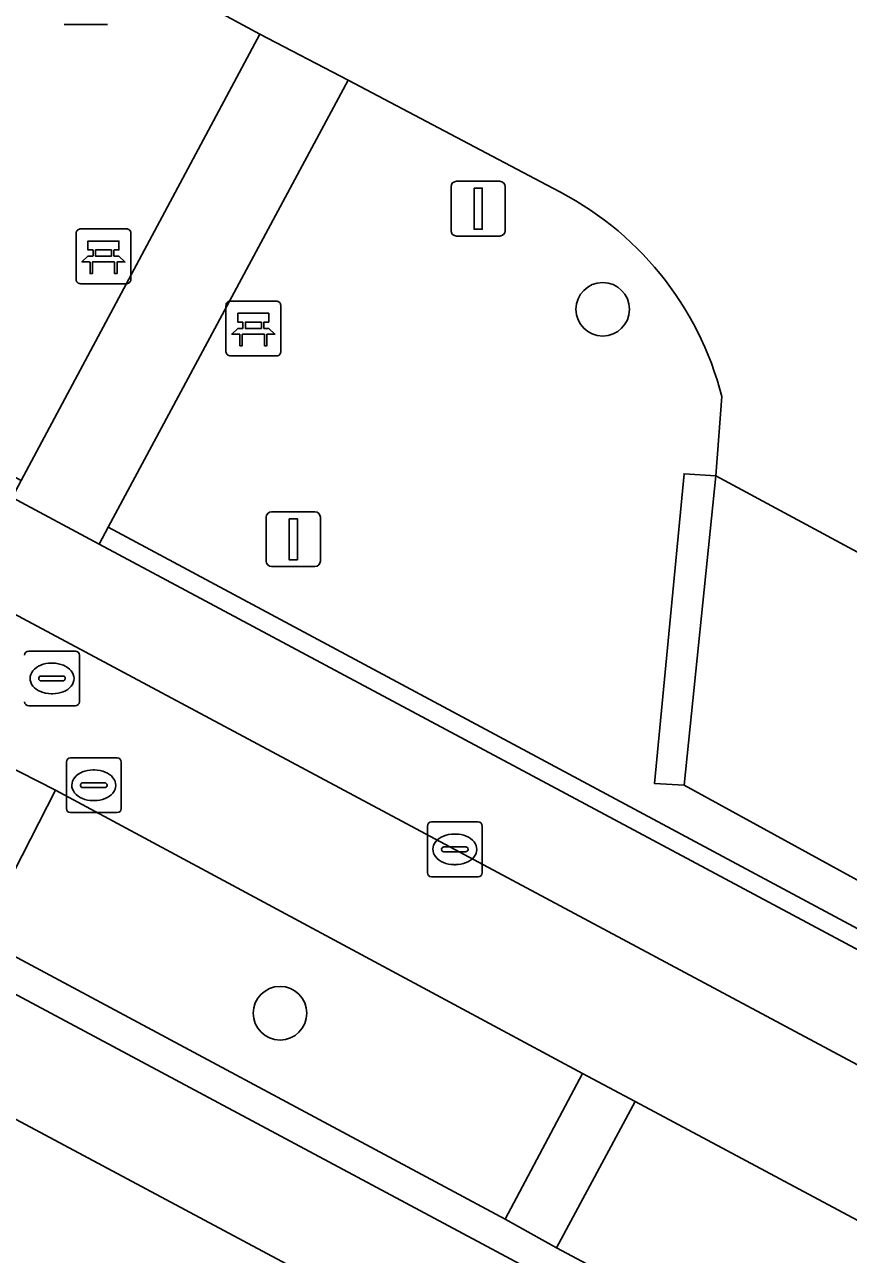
# Model space of a CAD drawing. Extents: x 159489 to 160304, y 383825 to 384531.
# Drawn here: x 160033.4 to 160048.43, y 383879.92 to 383902.37 of the extents above; entities that cross this region are included whole.
import ezdxf

# ---------------------------------------------------------------- set-up
doc = ezdxf.new("R2010")
doc.units = 0
for name, color, linetype in [('IMGEO_Bank', 7, 'Continuous'), ('IMGEO_Berm_groen', 7, 'Continuous'), ('IMGEO_Boom', 7, 'Continuous'), ('IMGEO_Fietspad_gesloten', 7, 'Continuous'), ('IMGEO_Groenvoorziening', 7, 'Continuous'), ('IMGEO_Haag', 7, 'Continuous'), ('IMGEO_Kolk', 7, 'Continuous'), ('IMGEO_Lichtmast', 7, 'Continuous'), ('IMGEO_Parkeervlak_open', 7, 'Continuous'), ('IMGEO_Rijbaan_lokaal_gesloten', 7, 'Continuous'), ('IMGEO_Rijbaan_lokaal_open', 7, 'Continuous'), ('IMGEO_Rioolput', 7, 'Continuous'), ('IMGEO_Voetpad_open', 7, 'Continuous')]:
    doc.layers.add(name, color=color, linetype=linetype)

msp = doc.modelspace()

# ---------------------------------------------------------------- linework, layer by layer
at = {"layer": 'IMGEO_Bank'}
for p, q in [((160034.414, 383898.638), (160035.255, 383898.638)), ((160035.255, 383898.638), (160034.414, 383898.638)), ((160034.339, 383897.713), (160034.339, 383898.554)), ((160034.339, 383898.554), (160034.339, 383897.713)), ((160035.339, 383898.563), (160035.339, 383897.722)), ((160035.339, 383897.722), (160035.339, 383898.563)), ((160034.648, 383898.144), (160034.648, 383898.25)), ((160034.692, 383898.25), (160034.692, 383898.144)), ((160034.98, 383898.256), (160034.698, 383898.256)), ((160034.986, 383898.144), (160034.986, 383898.25)), ((160035.03, 383898.25), (160035.03, 383898.144)), ((160035.036, 383898.036), (160034.643, 383898.036)), ((160034.698, 383898.138), (160034.98, 383898.138)), ((160035.264, 383897.638), (160034.423, 383897.638)), ((160034.423, 383897.638), (160035.264, 383897.638)), ((160037.149, 383897.32), (160037.99, 383897.32)), ((160037.99, 383897.32), (160037.149, 383897.32)), ((160037.074, 383896.395), (160037.074, 383897.236)), ((160037.074, 383897.236), (160037.074, 383896.395)), ((160038.074, 383897.245), (160038.074, 383896.404)), ((160038.074, 383896.404), (160038.074, 383897.245)), ((160037.383, 383896.826), (160037.383, 383896.932)), ((160037.427, 383896.932), (160037.427, 383896.826)), ((160037.715, 383896.938), (160037.433, 383896.938)), ((160037.433, 383896.82), (160037.715, 383896.82)), ((160037.721, 383896.826), (160037.721, 383896.932)), ((160037.765, 383896.932), (160037.765, 383896.826)), ((160037.771, 383896.718), (160037.378, 383896.718)), ((160037.999, 383896.32), (160037.158, 383896.32)), ((160037.158, 383896.32), (160037.999, 383896.32))]:
    msp.add_line(p, q, dxfattribs=at)
for points in [[(160034.642, 383898.256), (160034.556, 383898.256), (160034.556, 383898.417), (160035.119, 383898.417), (160035.119, 383898.256), (160035.036, 383898.256)], [(160034.586, 383898.036), (160034.444, 383898.036), (160034.556, 383898.138), (160034.642, 383898.138)], [(160034.636, 383898.029), (160034.636, 383897.822), (160034.593, 383897.822), (160034.593, 383898.029)], [(160035.036, 383898.138), (160035.119, 383898.138), (160035.231, 383898.036), (160035.092, 383898.036)], [(160035.086, 383898.029), (160035.086, 383897.822), (160035.042, 383897.822), (160035.042, 383898.029)], [(160037.377, 383896.938), (160037.291, 383896.938), (160037.291, 383897.099), (160037.854, 383897.099), (160037.854, 383896.938), (160037.771, 383896.938)], [(160037.321, 383896.718), (160037.179, 383896.718), (160037.291, 383896.82), (160037.377, 383896.82)], [(160037.771, 383896.82), (160037.854, 383896.82), (160037.966, 383896.718), (160037.827, 383896.718)], [(160037.371, 383896.711), (160037.371, 383896.504), (160037.328, 383896.504), (160037.328, 383896.711)], [(160037.821, 383896.711), (160037.821, 383896.504), (160037.777, 383896.504), (160037.777, 383896.711)]]:
    msp.add_lwpolyline(points, dxfattribs=at)
for centre, radius, start, end in [((160034.417, 383898.56), 0.0779, 92.4484, 184.2845), ((160034.417, 383898.56), 0.0779, 92.4484, 184.2845), ((160035.261, 383898.56), 0.0779, 2.4484, 94.2845), ((160035.261, 383898.56), 0.0779, 2.4484, 94.2845), ((160034.641, 383898.249), 0.00671, 2.8957, 87.1043), ((160034.698, 383898.249), 0.00671, 92.8957, 177.1043), ((160034.98, 383898.249), 0.00671, 2.8957, 87.1043), ((160035.037, 383898.249), 0.00671, 92.8957, 177.1043), ((160034.586, 383898.029), 0.00671, 2.8957, 87.1043), ((160034.643, 383898.029), 0.00671, 92.8957, 177.1043), ((160034.641, 383898.145), 0.00671, 272.8957, 357.1043), ((160034.698, 383898.145), 0.00671, 182.8957, 267.1043), ((160034.98, 383898.145), 0.00671, 272.8957, 357.1043), ((160035.037, 383898.145), 0.00671, 182.8957, 267.1043), ((160035.035, 383898.029), 0.00671, 2.8957, 87.1043), ((160035.092, 383898.029), 0.00671, 92.8957, 177.1043), ((160034.417, 383897.716), 0.0779, 182.4484, 274.2845), ((160034.417, 383897.716), 0.0779, 182.4484, 274.2845), ((160035.261, 383897.716), 0.0779, 272.4484, 4.2845), ((160035.261, 383897.716), 0.0779, 272.4484, 4.2845), ((160037.152, 383897.242), 0.0779, 92.4484, 184.2845), ((160037.152, 383897.242), 0.0779, 92.4484, 184.2845), ((160037.996, 383897.242), 0.0779, 2.4484, 94.2845), ((160037.996, 383897.242), 0.0779, 2.4484, 94.2845), ((160037.376, 383896.931), 0.00671, 2.8957, 87.1043), ((160037.376, 383896.827), 0.00671, 272.8957, 357.1043), ((160037.433, 383896.931), 0.00671, 92.8957, 177.1043), ((160037.433, 383896.827), 0.00671, 182.8957, 267.1043), ((160037.715, 383896.931), 0.00671, 2.8957, 87.1043), ((160037.715, 383896.827), 0.00671, 272.8957, 357.1043), ((160037.772, 383896.931), 0.00671, 92.8957, 177.1043), ((160037.772, 383896.827), 0.00671, 182.8957, 267.1043), ((160037.321, 383896.711), 0.00671, 2.8957, 87.1043), ((160037.378, 383896.711), 0.00671, 92.8957, 177.1043), ((160037.77, 383896.711), 0.00671, 2.8957, 87.1043), ((160037.827, 383896.711), 0.00671, 92.8957, 177.1043), ((160037.152, 383896.398), 0.0779, 182.4484, 274.2845), ((160037.152, 383896.398), 0.0779, 182.4484, 274.2845), ((160037.996, 383896.398), 0.0779, 272.4484, 4.2845), ((160037.996, 383896.398), 0.0779, 272.4484, 4.2845)]:
    msp.add_arc(centre, radius, start, end, dxfattribs=at)
at = {"layer": 'IMGEO_Berm_groen'}
for points in [[(160033.965, 383888.389), (160032.58, 383885.694), (160042.167, 383880.557), (160043.579, 383883.217)], [(160044.542, 383882.709), (160043.105, 383880.034), (160052.805, 383874.863), (160054.221, 383877.527)]]:
    msp.add_lwpolyline(points, close=True, dxfattribs=at)
at = {"layer": 'IMGEO_Boom'}
for centre in [(160043.948, 383897.171), (160038.06, 383884.319)]:
    msp.add_circle(centre, 0.489, dxfattribs=at)
at = {"layer": 'IMGEO_Fietspad_gesloten'}
for points in [[(160107.086, 383852.085), (159924.27, 383949.901)], [(159991.614, 383911.044), (160001.304, 383905.848), (160002.256, 383905.326), (160011.844, 383900.228), (160012.786, 383899.69), (160022.42, 383894.556), (160023.411, 383894.04), (160032.997, 383888.885), (160033.965, 383888.389), (160043.579, 383883.217), (160044.542, 383882.709), (160054.221, 383877.527), (160055.166, 383877.017), (160064.805, 383871.873), (160065.727, 383871.387), (160076.361, 383865.601), (160102.081, 383851.81)]]:
    msp.add_lwpolyline(points, dxfattribs=at)
at = {"layer": 'IMGEO_Groenvoorziening'}
for points in [[(160027.805, 383897.611), (159998.177, 383913.488), (159979.471, 383923.487), (159977.014, 383924.799), (159976.78, 383924.361), (160033.337, 383894.042), (160037.691, 383902.196)], [(160037.691, 383902.196), (160034.201, 383904.088)], [(160043.036, 383899.381), (160039.303, 383901.351), (160034.924, 383893.192), (160100.788, 383857.884), (160107.853, 383854.104)], [(160107.566, 383854.914), (160103.186, 383857.288), (160090.695, 383863.956), (160065.961, 383877.226), (160045.434, 383888.48), (160044.895, 383888.512), (160045.433, 383894.167), (160046.014, 383894.129), (160046.122, 383895.578)], [(160034.924, 383893.192), (160034.758, 383892.883), (160100.654, 383857.631), (160107.721, 383853.85)], [(160107.853, 383854.104), (160100.788, 383857.884), (160034.924, 383893.192)]]:
    msp.add_lwpolyline(points, dxfattribs=at)
msp.add_arc((160040.447, 383894.127), 5.857, 14.3447, 63.7715, dxfattribs=at)
at = {"layer": 'IMGEO_Haag'}
for points in [[(160034.924, 383893.192), (160034.758, 383892.883), (160100.654, 383857.631), (160107.721, 383853.85)], [(160107.853, 383854.104), (160100.788, 383857.884), (160034.924, 383893.192)]]:
    msp.add_lwpolyline(points, dxfattribs=at)
at = {"layer": 'IMGEO_Kolk'}
for p, q in [((160040.749, 383886.885), (160040.749, 383887.737)), ((160040.824, 383887.811), (160041.676, 383887.811)), ((160041.75, 383887.737), (160041.75, 383886.885)), ((160041.237, 383887.591), (160041.262, 383887.591)), ((160041.008, 383887.305), (160041.008, 383887.317)), ((160041.446, 383887.268), (160041.048, 383887.268)), ((160041.051, 383887.354), (160041.449, 383887.354)), ((160041.492, 383887.317), (160041.492, 383887.305)), ((160041.26, 383887.031), (160041.235, 383887.031)), ((160041.676, 383886.811), (160040.824, 383886.811))]:
    msp.add_line(p, q, dxfattribs=at)
for points in [[(160040.749, 383886.885), (160040.749, 383887.737)], [(160040.824, 383887.811), (160041.676, 383887.811)], [(160041.75, 383887.737), (160041.75, 383886.885)], [(160041.676, 383886.811), (160040.824, 383886.811)]]:
    msp.add_lwpolyline(points, dxfattribs=at)
for centre, radius, start, end in [((160040.826, 383887.735), 0.0765, 91.552, 178.448), ((160040.826, 383887.735), 0.0765, 91.552, 178.448), ((160041.674, 383887.735), 0.0765, 1.552, 88.448), ((160041.674, 383887.735), 0.0765, 1.552, 88.448), ((160041.048, 383887.314), 0.0403, 85.8775, 175.7526), ((160041.045, 383887.304), 0.0366, 178.938, 274.7102), ((160041.449, 383887.311), 0.043, 264.8664, 352.4533), ((160041.453, 383887.316), 0.0386, 1.7309, 96.639), ((160040.826, 383886.887), 0.0765, 181.552, 268.448), ((160040.826, 383886.887), 0.0765, 181.552, 268.448), ((160041.674, 383886.887), 0.0765, 271.552, 358.448), ((160041.674, 383886.887), 0.0765, 271.552, 358.448)]:
    msp.add_arc(centre, radius, start, end, dxfattribs=at)
for centre, major_axis, ratio, start_param, end_param in [((160041.236, 383887.311), (-0.387, 0.002), 0.722429, 4.712389, 7.853982), ((160041.261, 383887.311), (-0.39, 0.002), 0.717154, 1.570796, 4.712389)]:
    msp.add_ellipse(centre, major_axis=major_axis, ratio=ratio, start_param=start_param, end_param=end_param, dxfattribs=at)
at = {"layer": 'IMGEO_Lichtmast'}
for p, q in [((160034.914, 383902.368), (160034.124, 383902.368)), ((160034.124, 383902.368), (160034.914, 383902.368)), ((160041.28, 383899.508), (160042.07, 383899.508)), ((160042.07, 383899.508), (160041.28, 383899.508)), ((160041.18, 383898.608), (160041.18, 383899.408)), ((160041.18, 383899.408), (160041.18, 383898.608)), ((160042.17, 383899.408), (160042.17, 383898.608)), ((160042.17, 383898.608), (160042.17, 383899.408)), ((160042.07, 383898.508), (160041.28, 383898.508)), ((160041.28, 383898.508), (160042.07, 383898.508)), ((160037.906, 383893.473), (160038.696, 383893.473)), ((160038.696, 383893.473), (160037.906, 383893.473)), ((160037.806, 383892.573), (160037.806, 383893.373)), ((160037.806, 383893.373), (160037.806, 383892.573)), ((160038.796, 383893.373), (160038.796, 383892.573)), ((160038.796, 383892.573), (160038.796, 383893.373)), ((160038.696, 383892.473), (160037.906, 383892.473)), ((160037.906, 383892.473), (160038.696, 383892.473))]:
    msp.add_line(p, q, dxfattribs=at)
for points in [[(160041.6, 383899.383), (160041.75, 383899.383), (160041.75, 383898.633), (160041.6, 383898.633), (160041.6, 383899.383)], [(160038.226, 383893.348), (160038.376, 383893.348), (160038.376, 383892.598), (160038.226, 383892.598), (160038.226, 383893.348)]]:
    msp.add_lwpolyline(points, dxfattribs=at)
for centre, start, end in [((160041.28, 383899.408), 90, 180), ((160041.28, 383899.408), 90, 180), ((160042.07, 383899.408), 0, 90), ((160042.07, 383899.408), 360, 90), ((160041.28, 383898.608), 180, 270), ((160041.28, 383898.608), 180, 270), ((160042.07, 383898.608), 270, 0), ((160042.07, 383898.608), 270, 0), ((160037.906, 383893.373), 90, 180), ((160037.906, 383893.373), 90, 180), ((160038.696, 383893.373), 0, 90), ((160038.696, 383893.373), 360, 90), ((160037.906, 383892.573), 180, 270), ((160037.906, 383892.573), 180, 270), ((160038.696, 383892.573), 270, 0), ((160038.696, 383892.573), 270, 0)]:
    msp.add_arc(centre, 0.1, start, end, dxfattribs=at)
at = {"layer": 'IMGEO_Parkeervlak_open'}
for points in [[(160077.478, 383859.412), (160077.014, 383860.968), (160076.629, 383861.444), (159976.343, 383915.107), (159975.732, 383915.181), (159973.882, 383914.736)], [(159972.412, 383914.912), (160078.438, 383858.214)], [(160046.014, 383894.129), (160045.434, 383888.48), (160065.961, 383877.226), (160090.695, 383863.956), (160103.186, 383857.288), (160107.566, 383854.914)], [(160109.657, 383859.82), (160046.014, 383894.129)]]:
    msp.add_lwpolyline(points, dxfattribs=at)
at = {"layer": 'IMGEO_Rijbaan_lokaal_gesloten'}
msp.add_lwpolyline([(160090.385, 383852.127), (160085.336, 383854.619), (160078.438, 383858.214), (159972.412, 383914.912), (159972.242, 383915.004), (159968.826, 383916.839), (159968.691, 383916.912), (159931.196, 383936.985), (159928.655, 383938.312), (159928.469, 383938.485), (159927.034, 383935.543), (159967.228, 383914.015), (159970.742, 383912.143), (160053.478, 383867.874), (160056.095, 383866.396), (160058.689, 383864.804), (160070.255, 383858.888)], dxfattribs=at)
at = {"layer": 'IMGEO_Rijbaan_lokaal_open'}
msp.add_lwpolyline([(160064.303, 383868.741), (160063.368, 383869.231), (160053.74, 383874.368), (160052.805, 383874.863), (160043.105, 383880.034), (160042.167, 383880.557), (160032.58, 383885.694), (160031.613, 383886.21), (160021.978, 383891.374), (160021.012, 383891.859), (160011.376, 383897.042), (160010.406, 383897.525), (160000.817, 383902.692), (159999.865, 383903.217), (159990.178, 383908.381), (159989.219, 383908.89), (159979.676, 383914.003), (159978.73, 383914.512), (159976.659, 383915.636), (159976.343, 383915.107), (160076.629, 383861.444), (160076.914, 383861.98)], close=True, dxfattribs=at)
for points in [[(160034.201, 383904.088), (160037.691, 383902.196), (160039.303, 383901.351), (160043.036, 383899.381)], [(160046.122, 383895.578), (160046.014, 383894.129), (160109.657, 383859.82), (160109.665, 383859.816), (160116.3, 383856.255), (160116.387, 383856.208), (160117.969, 383855.355), (160119.466, 383854.563)]]:
    msp.add_lwpolyline(points, dxfattribs=at)
msp.add_arc((160040.447, 383894.127), 5.857, 14.3447, 63.7715, dxfattribs=at)
at = {"layer": 'IMGEO_Rioolput'}
for p, q in [((160033.474, 383890.931), (160034.326, 383890.931)), ((160034.4, 383890.857), (160034.4, 383890.005)), ((160033.887, 383890.711), (160033.912, 383890.711)), ((160033.658, 383890.425), (160033.658, 383890.437)), ((160034.096, 383890.388), (160033.698, 383890.388)), ((160033.701, 383890.474), (160034.099, 383890.474)), ((160034.142, 383890.437), (160034.142, 383890.425)), ((160033.91, 383890.151), (160033.885, 383890.151)), ((160034.326, 383889.931), (160033.474, 383889.931)), ((160034.236, 383888.981), (160035.088, 383888.981)), ((160034.161, 383888.055), (160034.161, 383888.907)), ((160034.649, 383888.761), (160034.674, 383888.761)), ((160035.162, 383888.907), (160035.162, 383888.055)), ((160034.463, 383888.524), (160034.861, 383888.524)), ((160034.42, 383888.475), (160034.42, 383888.487)), ((160034.858, 383888.438), (160034.46, 383888.438)), ((160034.904, 383888.487), (160034.904, 383888.475)), ((160034.672, 383888.201), (160034.647, 383888.201)), ((160035.088, 383887.981), (160034.236, 383887.981))]:
    msp.add_line(p, q, dxfattribs=at)
for points in [[(160033.474, 383890.931), (160034.326, 383890.931)], [(160034.4, 383890.857), (160034.4, 383890.005)], [(160034.326, 383889.931), (160033.474, 383889.931)], [(160034.236, 383888.981), (160035.088, 383888.981)], [(160034.161, 383888.055), (160034.161, 383888.907)], [(160035.162, 383888.907), (160035.162, 383888.055)], [(160035.088, 383887.981), (160034.236, 383887.981)]]:
    msp.add_lwpolyline(points, dxfattribs=at)
for centre, radius, start, end in [((160033.476, 383890.855), 0.0765, 91.552, 178.448), ((160033.476, 383890.855), 0.0765, 91.552, 178.448), ((160034.324, 383890.855), 0.0765, 1.552, 88.448), ((160034.324, 383890.855), 0.0765, 1.552, 88.448), ((160033.698, 383890.434), 0.0403, 85.8775, 175.7526), ((160033.695, 383890.424), 0.0366, 178.938, 274.7102), ((160034.099, 383890.431), 0.043, 264.8664, 352.4533), ((160034.103, 383890.436), 0.0386, 1.7309, 96.639), ((160033.476, 383890.007), 0.0765, 181.552, 268.448), ((160033.476, 383890.007), 0.0765, 181.552, 268.448), ((160034.324, 383890.007), 0.0765, 271.552, 358.448), ((160034.324, 383890.007), 0.0765, 271.552, 358.448), ((160034.238, 383888.905), 0.0765, 91.552, 178.448), ((160034.238, 383888.905), 0.0765, 91.552, 178.448), ((160035.086, 383888.905), 0.0765, 1.552, 88.448), ((160035.086, 383888.905), 0.0765, 1.552, 88.448), ((160034.46, 383888.484), 0.0403, 85.8775, 175.7526), ((160034.865, 383888.486), 0.0386, 1.7309, 96.639), ((160034.457, 383888.474), 0.0366, 178.938, 274.7102), ((160034.861, 383888.481), 0.043, 264.8664, 352.4533), ((160034.238, 383888.057), 0.0765, 181.552, 268.448), ((160034.238, 383888.057), 0.0765, 181.552, 268.448), ((160035.086, 383888.057), 0.0765, 271.552, 358.448), ((160035.086, 383888.057), 0.0765, 271.552, 358.448)]:
    msp.add_arc(centre, radius, start, end, dxfattribs=at)
for centre, major_axis, ratio, start_param, end_param in [((160033.886, 383890.431), (-0.387, 0.002), 0.722429, 4.712389, 7.853982), ((160033.911, 383890.431), (-0.39, 0.002), 0.717154, 1.570796, 4.712389), ((160034.648, 383888.481), (-0.387, 0.002), 0.722429, 4.712389, 7.853982), ((160034.673, 383888.481), (-0.39, 0.002), 0.717154, 1.570796, 4.712389)]:
    msp.add_ellipse(centre, major_axis=major_axis, ratio=ratio, start_param=start_param, end_param=end_param, dxfattribs=at)
at = {"layer": 'IMGEO_Voetpad_open'}
for points in [[(160107.721, 383853.85), (160100.654, 383857.631), (160034.758, 383892.883), (160033.172, 383893.732), (159976.588, 383924.003), (159974.998, 383924.853), (159971.045, 383926.968), (159924.885, 383951.662)], [(159924.27, 383949.901), (160107.086, 383852.085)]]:
    msp.add_lwpolyline(points, dxfattribs=at)
for points in [[(160039.303, 383901.351), (160037.691, 383902.196), (160033.337, 383894.042), (160033.172, 383893.732), (160034.758, 383892.883), (160034.924, 383893.192)], [(160046.014, 383894.129), (160045.433, 383894.167), (160044.895, 383888.512), (160045.434, 383888.48)], [(160032.58, 383885.694), (160033.965, 383888.389), (160032.997, 383888.885), (160031.613, 383886.21)], [(160043.579, 383883.217), (160042.167, 383880.557), (160043.105, 383880.034), (160044.542, 383882.709)]]:
    msp.add_lwpolyline(points, close=True, dxfattribs=at)

doc.saveas('drawing.dxf')
